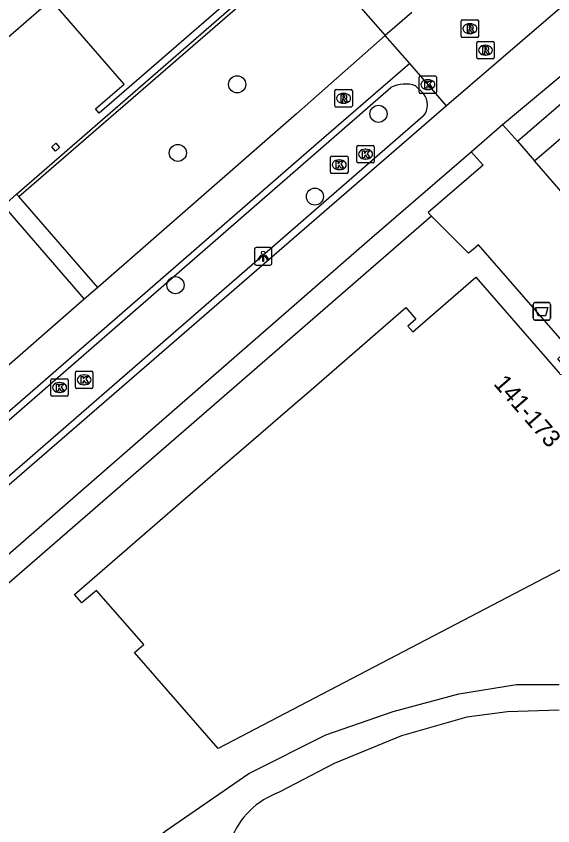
# Model space of a CAD drawing. Extents: x 155888 to 156864, y 383882 to 384671.
# Drawn here: x 156245.28 to 156275.97, y 384046.48 to 384092.81 of the extents above; entities that cross this region are included whole.
import ezdxf

# ---------------------------------------------------------------- set-up
doc = ezdxf.new("R2010")
doc.units = 0
for name, color, linetype in [('IMGEO_Afvalbak', 7, 'Continuous'), ('IMGEO_Boom', 7, 'Continuous'), ('IMGEO_Fietspad_gesloten', 7, 'Continuous'), ('IMGEO_Greppel_droge_sloot', 7, 'Continuous'), ('IMGEO_Haag', 7, 'Continuous'), ('IMGEO_Kolk', 7, 'Continuous'), ('IMGEO_Lichtpunt', 7, 'Continuous'), ('IMGEO_Pand', 7, 'Continuous'), ('IMGEO_Pand_nummerreeks', 7, 'Continuous'), ('IMGEO_Rioolput', 7, 'Continuous'), ('IMGEO_Voetpad_gesloten', 7, 'Continuous'), ('IMGEO_Voetpad_open', 7, 'Continuous')]:
    doc.layers.add(name, color=color, linetype=linetype)

msp = doc.modelspace()

# ---------------------------------------------------------------- linework, layer by layer
at = {"layer": 'IMGEO_Afvalbak'}
for p, q in [((156274.842, 384075.524), (156274.842, 384076.324)), ((156274.842, 384076.324), (156274.842, 384075.524)), ((156274.942, 384076.424), (156275.732, 384076.424)), ((156275.732, 384076.424), (156274.942, 384076.424)), ((156275.832, 384076.324), (156275.832, 384075.524)), ((156275.832, 384075.524), (156275.832, 384076.324)), ((156275.732, 384075.424), (156274.942, 384075.424)), ((156274.942, 384075.424), (156275.732, 384075.424))]:
    msp.add_line(p, q, dxfattribs=at)
msp.add_lwpolyline([(156274.985, 384076.138), (156275.689, 384076.138), (156275.54, 384075.668), (156275.134, 384075.668), (156274.985, 384076.138)], dxfattribs=at)
for centre, start, end in [((156274.942, 384076.324), 90, 180), ((156274.942, 384076.324), 90, 180), ((156275.732, 384076.324), 0, 90), ((156275.732, 384076.324), 360, 90), ((156274.942, 384075.524), 180, 270), ((156274.942, 384075.524), 180, 270), ((156275.732, 384075.524), 270, 0), ((156275.732, 384075.524), 270, 0)]:
    msp.add_arc(centre, 0.1, start, end, dxfattribs=at)
at = {"layer": 'IMGEO_Boom'}
for centre in [(156257.913, 384088.912), (156265.996, 384087.225), (156254.52, 384084.99), (156262.36, 384082.49), (156254.388, 384077.422)]:
    msp.add_circle(centre, 0.489, dxfattribs=at)
at = {"layer": 'IMGEO_Fietspad_gesloten'}
for points in [[(156291.359, 384106.231), (156284.254, 384100.056), (156283.954, 384099.797), (156269.896, 384087.691)], [(156273.092, 384086.615), (156283.541, 384095.347)], [(156269.896, 384087.691), (156230.294, 384053.373)], [(156271.299, 384085.055), (156273.092, 384086.615)], [(156171.742, 383998.278), (156173.703, 384000), (156184.035, 384009.147), (156225.091, 384044.821), (156232.142, 384050.972), (156265.486, 384080.026), (156271.299, 384085.055)]]:
    msp.add_lwpolyline(points, dxfattribs=at)
at = {"layer": 'IMGEO_Greppel_droge_sloot'}
for points in [[(156229.652, 384056.467), (156266.709, 384088.74)], [(156268.123, 384088.828), (156268.567, 384088.388)], [(156268.552, 384087.083), (156231.611, 384054.962)]]:
    msp.add_lwpolyline(points, dxfattribs=at)
for centre, radius, start, end in [((156267.519, 384087.133), 1.8, 70.3811, 116.7413), ((156267.799, 384087.744), 1.002, 318.7214, 39.9615)]:
    msp.add_arc(centre, radius, start, end, dxfattribs=at)
at = {"layer": 'IMGEO_Haag'}
for points in [[(156245.305, 384082.622), (156261.783, 384096.974)], [(156245.422, 384082.489), (156261.927, 384096.809)], [(156269.034, 384081.375), (156170.141, 383995.483), (156169.903, 383993.69)]]:
    msp.add_lwpolyline(points, dxfattribs=at)
at = {"layer": 'IMGEO_Kolk'}
for p, q in [((156268.322, 384088.467), (156268.322, 384089.319)), ((156268.397, 384089.393), (156269.249, 384089.393)), ((156268.81, 384089.173), (156268.835, 384089.173)), ((156269.323, 384089.319), (156269.323, 384088.467)), ((156268.833, 384088.613), (156268.808, 384088.613)), ((156269.249, 384088.393), (156268.397, 384088.393)), ((156264.758, 384084.489), (156264.758, 384085.341)), ((156264.833, 384085.415), (156265.685, 384085.415)), ((156265.759, 384085.341), (156265.759, 384084.489)), ((156263.328, 384084.811), (156264.18, 384084.811)), ((156265.246, 384085.195), (156265.271, 384085.195)), ((156263.253, 384083.885), (156263.253, 384084.737)), ((156263.741, 384084.591), (156263.766, 384084.591)), ((156264.254, 384084.737), (156264.254, 384083.885)), ((156265.685, 384084.415), (156264.833, 384084.415)), ((156265.269, 384084.635), (156265.244, 384084.635)), ((156263.764, 384084.031), (156263.739, 384084.031)), ((156264.18, 384083.811), (156263.328, 384083.811)), ((156248.667, 384071.578), (156248.667, 384072.43)), ((156248.742, 384072.504), (156249.594, 384072.504)), ((156249.155, 384072.284), (156249.18, 384072.284)), ((156249.668, 384072.43), (156249.668, 384071.578)), ((156247.258, 384071.138), (156247.258, 384071.99)), ((156247.333, 384072.064), (156248.185, 384072.064)), ((156247.746, 384071.844), (156247.771, 384071.844)), ((156248.259, 384071.99), (156248.259, 384071.138)), ((156249.594, 384071.504), (156248.742, 384071.504)), ((156249.178, 384071.724), (156249.153, 384071.724)), ((156248.185, 384071.064), (156247.333, 384071.064)), ((156247.769, 384071.284), (156247.744, 384071.284))]:
    msp.add_line(p, q, dxfattribs=at)
for points in [[(156268.322, 384088.467), (156268.322, 384089.319)], [(156268.397, 384089.393), (156269.249, 384089.393)], [(156268.643, 384089.093), (156268.766, 384089.093), (156268.766, 384088.942), (156268.896, 384089.093), (156269.06, 384089.093), (156268.914, 384088.942), (156269.067, 384088.693), (156268.915, 384088.693), (156268.83, 384088.857), (156268.766, 384088.79), (156268.766, 384088.693), (156268.643, 384088.693), (156268.643, 384089.093)], [(156269.323, 384089.319), (156269.323, 384088.467)], [(156269.249, 384088.393), (156268.397, 384088.393)], [(156264.758, 384084.489), (156264.758, 384085.341)], [(156264.833, 384085.415), (156265.685, 384085.415)], [(156265.759, 384085.341), (156265.759, 384084.489)], [(156263.328, 384084.811), (156264.18, 384084.811)], [(156265.079, 384085.115), (156265.202, 384085.115), (156265.202, 384084.964), (156265.332, 384085.115), (156265.496, 384085.115), (156265.35, 384084.964), (156265.503, 384084.715), (156265.351, 384084.715), (156265.266, 384084.879), (156265.202, 384084.812), (156265.202, 384084.715), (156265.079, 384084.715), (156265.079, 384085.115)], [(156263.253, 384083.885), (156263.253, 384084.737)], [(156263.574, 384084.511), (156263.697, 384084.511), (156263.697, 384084.36), (156263.827, 384084.511), (156263.991, 384084.511), (156263.845, 384084.36), (156263.998, 384084.111), (156263.846, 384084.111), (156263.761, 384084.275), (156263.697, 384084.208), (156263.697, 384084.111), (156263.574, 384084.111), (156263.574, 384084.511)], [(156264.254, 384084.737), (156264.254, 384083.885)], [(156265.685, 384084.415), (156264.833, 384084.415)], [(156264.18, 384083.811), (156263.328, 384083.811)], [(156248.667, 384071.578), (156248.667, 384072.43)], [(156248.742, 384072.504), (156249.594, 384072.504)], [(156249.668, 384072.43), (156249.668, 384071.578)], [(156247.258, 384071.138), (156247.258, 384071.99)], [(156247.333, 384072.064), (156248.185, 384072.064)], [(156248.259, 384071.99), (156248.259, 384071.138)], [(156248.988, 384072.204), (156249.111, 384072.204), (156249.111, 384072.053), (156249.241, 384072.204), (156249.405, 384072.204), (156249.259, 384072.053), (156249.412, 384071.804), (156249.26, 384071.804), (156249.175, 384071.968), (156249.111, 384071.901), (156249.111, 384071.804), (156248.988, 384071.804), (156248.988, 384072.204)], [(156247.579, 384071.764), (156247.702, 384071.764), (156247.702, 384071.613), (156247.832, 384071.764), (156247.996, 384071.764), (156247.85, 384071.613), (156248.003, 384071.364), (156247.851, 384071.364), (156247.766, 384071.528), (156247.702, 384071.461), (156247.702, 384071.364), (156247.579, 384071.364), (156247.579, 384071.764)], [(156249.594, 384071.504), (156248.742, 384071.504)], [(156248.185, 384071.064), (156247.333, 384071.064)]]:
    msp.add_lwpolyline(points, dxfattribs=at)
for centre, start, end in [((156268.399, 384089.317), 91.552, 178.448), ((156268.399, 384089.317), 91.552, 178.448), ((156269.247, 384089.317), 1.552, 88.448), ((156269.247, 384089.317), 1.552, 88.448), ((156268.399, 384088.469), 181.552, 268.448), ((156268.399, 384088.469), 181.552, 268.448), ((156269.247, 384088.469), 271.552, 358.448), ((156269.247, 384088.469), 271.552, 358.448), ((156264.835, 384085.339), 91.552, 178.448), ((156264.835, 384085.339), 91.552, 178.448), ((156265.683, 384085.339), 1.552, 88.448), ((156265.683, 384085.339), 1.552, 88.448), ((156263.33, 384084.735), 91.552, 178.448), ((156263.33, 384084.735), 91.552, 178.448), ((156264.178, 384084.735), 1.552, 88.448), ((156264.178, 384084.735), 1.552, 88.448), ((156264.835, 384084.491), 181.552, 268.448), ((156264.835, 384084.491), 181.552, 268.448), ((156265.683, 384084.491), 271.552, 358.448), ((156265.683, 384084.491), 271.552, 358.448), ((156263.33, 384083.887), 181.552, 268.448), ((156263.33, 384083.887), 181.552, 268.448), ((156264.178, 384083.887), 271.552, 358.448), ((156264.178, 384083.887), 271.552, 358.448), ((156248.744, 384072.428), 91.552, 178.448), ((156248.744, 384072.428), 91.552, 178.448), ((156249.592, 384072.428), 1.552, 88.448), ((156249.592, 384072.428), 1.552, 88.448), ((156247.335, 384071.988), 91.552, 178.448), ((156247.335, 384071.988), 91.552, 178.448), ((156248.183, 384071.988), 1.552, 88.448), ((156248.183, 384071.988), 1.552, 88.448), ((156248.744, 384071.58), 181.552, 268.448), ((156248.744, 384071.58), 181.552, 268.448), ((156249.592, 384071.58), 271.552, 358.448), ((156249.592, 384071.58), 271.552, 358.448), ((156247.335, 384071.14), 181.552, 268.448), ((156247.335, 384071.14), 181.552, 268.448), ((156248.183, 384071.14), 271.552, 358.448), ((156248.183, 384071.14), 271.552, 358.448)]:
    msp.add_arc(centre, 0.0765, start, end, dxfattribs=at)
for centre, major_axis, ratio, start_param, end_param in [((156268.809, 384088.893), (-0.387, 0.002), 0.722429, 4.712389, 7.853982), ((156268.834, 384088.893), (-0.39, 0.002), 0.717154, 1.570796, 4.712389), ((156265.245, 384084.915), (-0.387, 0.002), 0.722429, 4.712389, 7.853982), ((156265.27, 384084.915), (-0.39, 0.002), 0.717154, 1.570796, 4.712389), ((156263.74, 384084.311), (-0.387, 0.002), 0.722429, 4.712389, 7.853982), ((156263.765, 384084.311), (-0.39, 0.002), 0.717154, 1.570796, 4.712389), ((156249.154, 384072.004), (-0.387, 0.002), 0.722429, 4.712389, 7.853982), ((156249.179, 384072.004), (-0.39, 0.002), 0.717154, 1.570796, 4.712389), ((156247.745, 384071.564), (-0.387, 0.002), 0.722429, 4.712389, 7.853982), ((156247.77, 384071.564), (-0.39, 0.002), 0.717154, 1.570796, 4.712389)]:
    msp.add_ellipse(centre, major_axis=major_axis, ratio=ratio, start_param=start_param, end_param=end_param, dxfattribs=at)
at = {"layer": 'IMGEO_Lichtpunt'}
for p, q in [((156258.906, 384079.475), (156258.906, 384078.668)), ((156258.906, 384079.475), (156258.906, 384078.668)), ((156259.808, 384079.57), (156259, 384079.57)), ((156259.808, 384079.57), (156259, 384079.57)), ((156259.902, 384078.668), (156259.902, 384079.475)), ((156259.902, 384078.668), (156259.902, 384079.475)), ((156259, 384078.574), (156259.808, 384078.574)), ((156259, 384078.574), (156259.808, 384078.574))]:
    msp.add_line(p, q, dxfattribs=at)
for points in [[(156259.28, 384079.139), (156259.319, 384079.111), (156259.131, 384078.849), (156259.093, 384078.876), (156259.28, 384079.139)], [(156259.382, 384079.091), (156259.429, 384079.091), (156259.429, 384078.769), (156259.382, 384078.769), (156259.382, 384079.091)], [(156259.492, 384079.111), (156259.53, 384079.138), (156259.717, 384078.876), (156259.678, 384078.848), (156259.492, 384079.111)]]:
    msp.add_lwpolyline(points, dxfattribs=at)
msp.add_circle((156259.405, 384079.273), 0.0994, dxfattribs=at)
for centre, start, end in [((156259, 384079.475), 90, 180), ((156259, 384079.475), 90, 180), ((156259.808, 384079.475), 0, 90), ((156259.808, 384079.475), 0, 90), ((156259, 384078.668), 180, 270), ((156259, 384078.668), 180, 270), ((156259.808, 384078.668), 270, 0), ((156259.808, 384078.668), 270, 360)]:
    msp.add_arc(centre, 0.0946, start, end, dxfattribs=at)
at = {"layer": 'IMGEO_Pand'}
for points in [[(156249.439, 384102.376), (156252.039, 384099.387), (156256.151, 384102.964), (156261.293, 384097.054), (156250.026, 384087.273), (156249.817, 384087.515), (156251.448, 384088.93), (156247.275, 384093.741), (156238.225, 384085.892), (156239.798, 384084.078)], [(156247.552, 384085.548), (156247.761, 384085.306), (156247.519, 384085.096), (156247.31, 384085.338), (156247.552, 384085.548)], [(156278.03, 384061.999), (156256.833, 384050.902), (156252.05, 384056.404), (156252.576, 384056.861), (156249.864, 384059.949), (156249.309, 384059.476), (156249.027, 384059.236), (156248.615, 384059.719), (156257.228, 384067.188), (156258.004, 384067.858), (156261.223, 384070.65), (156262.005, 384071.319), (156267.555, 384076.135), (156268.131, 384075.47), (156267.678, 384075.077), (156267.96, 384074.752), (156271.563, 384077.878), (156276.399, 384072.304), (156276.764, 384072.621), (156276.253, 384073.21), (156276.904, 384073.775)]]:
    msp.add_lwpolyline(points, dxfattribs=at)
at = {"layer": 'IMGEO_Rioolput'}
for p, q in [((156270.725, 384091.674), (156270.725, 384092.526)), ((156270.8, 384092.6), (156271.652, 384092.6)), ((156271.213, 384092.38), (156271.238, 384092.38)), ((156271.726, 384092.526), (156271.726, 384091.674)), ((156271.236, 384091.82), (156271.211, 384091.82)), ((156271.652, 384091.6), (156270.8, 384091.6)), ((156271.617, 384090.44), (156271.617, 384091.292)), ((156271.692, 384091.366), (156272.544, 384091.366)), ((156272.618, 384091.292), (156272.618, 384090.44)), ((156272.105, 384091.146), (156272.13, 384091.146)), ((156272.544, 384090.366), (156271.692, 384090.366)), ((156272.128, 384090.586), (156272.103, 384090.586)), ((156263.501, 384087.688), (156263.501, 384088.54)), ((156263.576, 384088.614), (156264.428, 384088.614)), ((156264.502, 384088.54), (156264.502, 384087.688)), ((156263.989, 384088.394), (156264.014, 384088.394)), ((156264.428, 384087.614), (156263.576, 384087.614)), ((156264.012, 384087.834), (156263.987, 384087.834))]:
    msp.add_line(p, q, dxfattribs=at)
for points in [[(156270.725, 384091.674), (156270.725, 384092.526)], [(156270.8, 384092.6), (156271.652, 384092.6)], [(156271.314, 384092.298), (156271.062, 384092.3), (156271.062, 384091.9)], [(156271.24, 384092.219), (156271.186, 384092.219), (156271.186, 384092.138)], [(156271.726, 384092.526), (156271.726, 384091.674)], [(156271.062, 384091.9), (156271.186, 384091.9), (156271.186, 384092.062), (156271.197, 384092.062)], [(156271.186, 384092.138), (156271.238, 384092.138)], [(156271.244, 384092.033), (156271.315, 384091.9), (156271.455, 384091.9), (156271.39, 384092.026)], [(156271.652, 384091.6), (156270.8, 384091.6)], [(156271.617, 384090.44), (156271.617, 384091.292)], [(156271.692, 384091.366), (156272.544, 384091.366)], [(156272.618, 384091.292), (156272.618, 384090.44)], [(156272.206, 384091.064), (156271.954, 384091.066), (156271.954, 384090.666)], [(156271.954, 384090.666), (156272.078, 384090.666), (156272.078, 384090.828), (156272.089, 384090.828)], [(156272.132, 384090.985), (156272.078, 384090.985), (156272.078, 384090.904)], [(156272.078, 384090.904), (156272.13, 384090.904)], [(156272.136, 384090.799), (156272.207, 384090.666), (156272.347, 384090.666), (156272.282, 384090.792)], [(156272.544, 384090.366), (156271.692, 384090.366)], [(156263.501, 384087.688), (156263.501, 384088.54)], [(156263.576, 384088.614), (156264.428, 384088.614)], [(156264.502, 384088.54), (156264.502, 384087.688)], [(156264.09, 384088.312), (156263.838, 384088.314), (156263.838, 384087.914)], [(156263.838, 384087.914), (156263.962, 384087.914), (156263.962, 384088.076), (156263.973, 384088.076)], [(156264.016, 384088.233), (156263.962, 384088.233), (156263.962, 384088.152)], [(156263.962, 384088.152), (156264.014, 384088.152)], [(156264.02, 384088.047), (156264.091, 384087.914), (156264.231, 384087.914), (156264.166, 384088.04)], [(156264.428, 384087.614), (156263.576, 384087.614)]]:
    msp.add_lwpolyline(points, dxfattribs=at)
for centre, radius, start, end in [((156270.802, 384092.524), 0.0765, 91.552, 178.448), ((156270.802, 384092.524), 0.0765, 91.552, 178.448), ((156271.246, 384092.123), 0.0964, 77.0061, 93.1865), ((156271.26, 384092.18), 0.0378, 276.6634, 79.6772), ((156271.313, 384092.188), 0.109, 350.3612, 89.416), ((156271.65, 384092.524), 0.0765, 1.552, 88.448), ((156271.65, 384092.524), 0.0765, 1.552, 88.448), ((156271.196, 384092.009), 0.0533, 26.0293, 88.6989), ((156271.222, 384092.327), 0.19, 274.7715, 282.9687), ((156271.311, 384092.188), 0.112, 277.5842, 350.9817), ((156271.295, 384091.973), 0.108, 29.5134, 73.7905), ((156270.802, 384091.676), 0.0765, 181.552, 268.448), ((156270.802, 384091.676), 0.0765, 181.552, 268.448), ((156271.694, 384091.29), 0.0765, 91.552, 178.448), ((156271.694, 384091.29), 0.0765, 91.552, 178.448), ((156271.65, 384091.676), 0.0765, 271.552, 358.448), ((156271.65, 384091.676), 0.0765, 271.552, 358.448), ((156272.542, 384091.29), 0.0765, 1.552, 88.448), ((156272.542, 384091.29), 0.0765, 1.552, 88.448), ((156272.088, 384090.775), 0.0533, 26.0293, 88.6989), ((156272.114, 384091.093), 0.19, 274.7715, 282.9687), ((156272.138, 384090.889), 0.0964, 77.0061, 93.1865), ((156272.152, 384090.946), 0.0378, 276.6634, 79.6772), ((156272.205, 384090.954), 0.109, 350.3612, 89.416), ((156272.203, 384090.954), 0.112, 277.5842, 350.9817), ((156272.187, 384090.739), 0.108, 29.5134, 73.7905), ((156271.694, 384090.442), 0.0765, 181.552, 268.448), ((156271.694, 384090.442), 0.0765, 181.552, 268.448), ((156272.542, 384090.442), 0.0765, 271.552, 358.448), ((156272.542, 384090.442), 0.0765, 271.552, 358.448), ((156263.578, 384088.538), 0.0765, 91.552, 178.448), ((156263.578, 384088.538), 0.0765, 91.552, 178.448), ((156264.426, 384088.538), 0.0765, 1.552, 88.448), ((156264.426, 384088.538), 0.0765, 1.552, 88.448), ((156263.972, 384088.023), 0.0533, 26.0293, 88.6989), ((156263.998, 384088.341), 0.19, 274.7715, 282.9687), ((156264.022, 384088.137), 0.0964, 77.0061, 93.1865), ((156264.036, 384088.194), 0.0378, 276.6634, 79.6772), ((156264.089, 384088.202), 0.109, 350.3612, 89.416), ((156264.087, 384088.202), 0.112, 277.5842, 350.9817), ((156264.071, 384087.987), 0.108, 29.5134, 73.7905), ((156263.578, 384087.69), 0.0765, 181.552, 268.448), ((156263.578, 384087.69), 0.0765, 181.552, 268.448), ((156264.426, 384087.69), 0.0765, 271.552, 358.448), ((156264.426, 384087.69), 0.0765, 271.552, 358.448)]:
    msp.add_arc(centre, radius, start, end, dxfattribs=at)
for centre, major_axis, ratio, start_param, end_param in [((156271.212, 384092.1), (-0.387, 0.002), 0.722429, 4.712389, 7.853982), ((156271.237, 384092.1), (-0.39, 0.002), 0.717154, 1.570796, 4.712389), ((156272.104, 384090.866), (-0.387, 0.002), 0.722429, 4.712389, 7.853982), ((156272.129, 384090.866), (-0.39, 0.002), 0.717154, 1.570796, 4.712389), ((156263.988, 384088.114), (-0.387, 0.002), 0.722429, 4.712389, 7.853982), ((156264.013, 384088.114), (-0.39, 0.002), 0.717154, 1.570796, 4.712389)]:
    msp.add_ellipse(centre, major_axis=major_axis, ratio=ratio, start_param=start_param, end_param=end_param, dxfattribs=at)
at = {"layer": 'IMGEO_Voetpad_gesloten'}
for points in [[(156250.148, 384040.653), (156248.652, 384039.085), (156246.248, 384035.941), (156241.546, 384029.008), (156237.764, 384021.132), (156236.533, 384017.984), (156235.112, 384018.544), (156238.391, 384026.486), (156241.019, 384031.303), (156245.713, 384038.654), (156250.078, 384042.919), (156253.789, 384046.184), (156258.588, 384049.482), (156262.988, 384051.68), (156266.837, 384053.029), (156270.587, 384054.028), (156273.886, 384054.577), (156276.336, 384054.577)], [(156276.326, 384053.098), (156273.378, 384053.011), (156271.04, 384052.699), (156267.307, 384051.623), (156263.463, 384050.043), (156260.322, 384048.399)]]:
    msp.add_lwpolyline(points, dxfattribs=at)
msp.add_arc((156261.861, 384044.055), 4.609, 109.5033, 209.0588, dxfattribs=at)
at = {"layer": 'IMGEO_Voetpad_open'}
for points in [[(156261.927, 384096.809), (156266.381, 384091.712)], [(156267.907, 384093.026), (156266.381, 384091.712)], [(156266.381, 384091.712), (156261.303, 384087.219), (156249.95, 384077.285)], [(156267.782, 384090.109), (156266.381, 384091.712)], [(156267.782, 384090.109), (156262.74, 384085.745), (156228.231, 384055.73), (156230.294, 384053.373)], [(156269.896, 384087.691), (156267.782, 384090.109)], [(156273.953, 384085.664), (156276.712, 384088.043)], [(156273.092, 384086.615), (156273.953, 384085.664)], [(156274.92, 384084.542), (156277.086, 384086.398), (156306.425, 384052.676)], [(156273.953, 384085.664), (156274.92, 384084.542)], [(156271.299, 384085.055), (156271.983, 384084.296), (156268.833, 384081.577), (156269.034, 384081.375)], [(156304.211, 384050.794), (156274.92, 384084.542)], [(156244.556, 384081.969), (156245.305, 384082.622)], [(156245.422, 384082.489), (156245.305, 384082.622)], [(156249.95, 384077.285), (156245.422, 384082.489)], [(156244.674, 384081.832), (156249.17, 384076.616)], [(156276.904, 384073.775), (156271.716, 384079.723), (156271.41, 384079.469), (156271.154, 384079.254), (156269.034, 384081.375)], [(156249.95, 384077.285), (156249.17, 384076.616)], [(156249.17, 384076.616), (156241.981, 384070.342)]]:
    msp.add_lwpolyline(points, dxfattribs=at)

# ---------------------------------------------------------------- texts
at = {"layer": 'IMGEO_Pand_nummerreeks'}
msp.add_text('141-173', height=1, rotation=310.948, dxfattribs=at).set_placement((156272.535, 384071.754))

doc.saveas('drawing.dxf')
